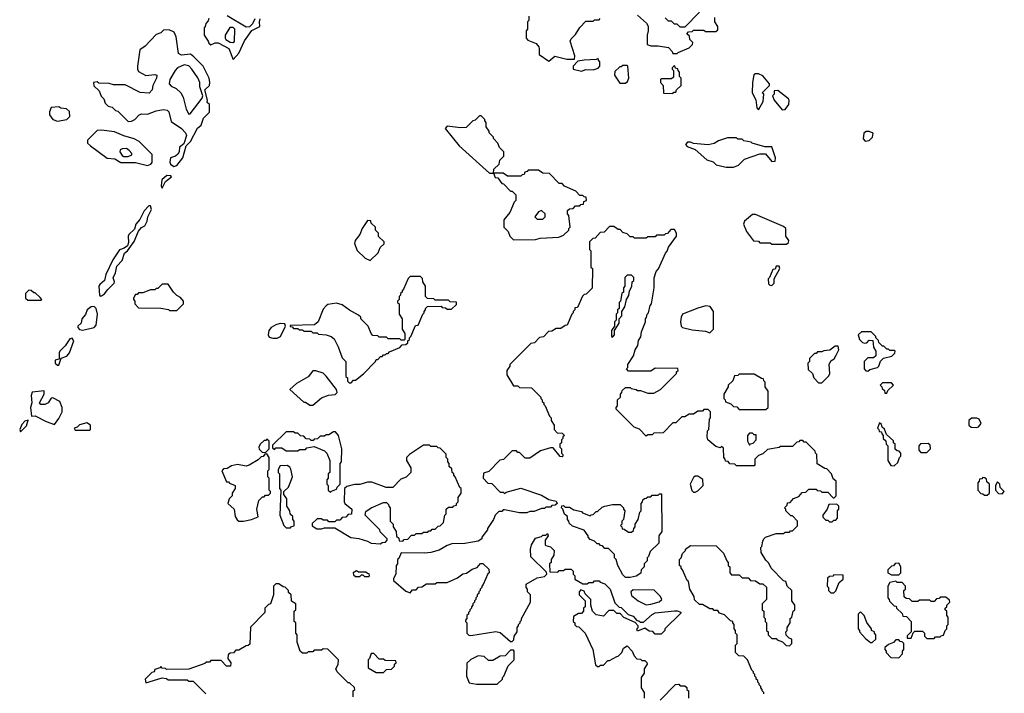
# Model space of a CAD drawing. Extents: x 2769579 to 2883812, y 684207 to 828660.
# Tile 416 of 505: x 2867630 to 2874300, y 788599 to 793160. Entities that reach past the tile are written whole.
import ezdxf

# ---------------------------------------------------------------- set-up
doc = ezdxf.new("R2010")
doc.units = 0

msp = doc.modelspace()

# ---------------------------------------------------------------- linework, layer by layer
at = {"layer": '0CON02XD'}
for points in [[(2872235, 793210), (2872135, 793110), (2872105, 793110), (2872085, 793130), (2872065, 793130), (2872045, 793150), (2872025, 793150), (2872001.7, 793171.7)], [(2868911.7, 793168.3), (2868907, 793153), (2868890, 793135), (2868887, 793113), (2868880, 793105), (2868880, 793055), (2868907.5, 793015), (2868911.7, 793001.7), (2868925, 792990), (2868955, 793002.5), (2868975, 793003.3), (2869047.5, 792965), (2869075, 792890)], [(2869222, 793165), (2869206.9, 793133.1), (2869187.5, 793112.5), (2869165, 793110), (2869035, 793186.2)], [(2869075, 792890), (2869115, 792932.5), (2869153.9, 793016.1), (2869202.5, 793087.5), (2869257.5, 793115), (2869253.8, 793145), (2869258.8, 793165)], [(2871080, 793185), (2871080, 793155), (2871070, 793145), (2871070, 793095), (2871060, 793085), (2871060, 793035), (2871071.7, 793021.7), (2871129.3, 792999.3), (2871147, 792977), (2871148.3, 792961.7), (2871150, 792925), (2871215, 792880)], [(2871215, 792880), (2871255, 792912.5), (2871337, 792893), (2871388.3, 792891.7), (2871390, 792915), (2871360, 793015), (2871365, 793030), (2871395, 793060), (2871423.6, 793106.4), (2871465, 793150), (2871515, 793150), (2871525, 793160), (2871555, 793160), (2871561.7, 793168.3)], [(2871815, 793190), (2871876.4, 793136.4), (2871887, 793117), (2871887.5, 793085), (2871880, 793055), (2871881.7, 792991.7), (2871905, 792982.5), (2871955, 792982.5), (2872025, 792972.5), (2872050, 792945), (2872055, 792930), (2872085, 792930), (2872091.7, 792938.3), (2872165, 792970), (2872188.3, 792991.7), (2872190, 793005), (2872170, 793025), (2872168.3, 793048.3), (2872150, 793065), (2872161.7, 793078.3), (2872185, 793080), (2872195, 793090), (2872265, 793090), (2872275, 793080), (2872345, 793080), (2872358.3, 793091.7), (2872360, 793115), (2872340, 793145), (2872340, 793175)], [(2868675, 792166.2), (2868695, 792173.8), (2868736.2, 792225), (2868757.5, 792305), (2868786.7, 792335), (2868834.2, 792425.8), (2868858.8, 792445), (2868875.9, 792494.1), (2868915.9, 792534.1), (2868916.7, 792585), (2868900, 792600), (2868902.5, 792615), (2868884.2, 792685), (2868916.1, 792713.9), (2868917.5, 792735), (2868912.5, 792765), (2868872.5, 792845), (2868809.5, 792909.5), (2868786.4, 792926.4), (2868725, 792920), (2868705, 792930), (2868690, 793045), (2868676.7, 793076.7), (2868641.7, 793091.7), (2868605, 793090), (2868585, 793070), (2868555, 793060), (2868479.3, 792980.7), (2868443.3, 792955), (2868427.5, 792845), (2868427.5, 792825), (2868435, 792810), (2868485, 792782.5), (2868545, 792790), (2868560, 792785), (2868557.5, 792765), (2868532.5, 792715), (2868527.5, 792685), (2868507, 792663), (2868445, 792667.5), (2868345, 792720), (2868265, 792720), (2868235, 792727.5), (2868165, 792730), (2868155, 792740), (2868130, 792735), (2868131.7, 792711.7), (2868168.3, 792678.3), (2868181.7, 792641.7), (2868200, 792625), (2868210, 792595), (2868230, 792575), (2868257, 792567), (2868280, 792545), (2868295, 792540), (2868365, 792470), (2868387, 792473), (2868410, 792485), (2868440, 792515), (2868458.3, 792521.7), (2868495, 792520), (2868555, 792542.5), (2868605, 792552.5), (2868628.3, 792548.3), (2868640, 792535), (2868655, 792470), (2868725, 792422.5), (2868753.6, 792393.6), (2868760, 792375), (2868741.2, 792318.8), (2868712.3, 792297.7), (2868710, 792265), (2868700.6, 792249.4), (2868685, 792236), (2868652.5, 792225), (2868646.2, 792195), (2868652.1, 792182.1), (2868675, 792166.2)], [(2869073.6, 793006.4), (2869085, 793013.3), (2869087.5, 793095), (2869075, 793106.7), (2869053, 793107), (2869022.5, 793055), (2869022.5, 793035), (2869027.5, 793025), (2869055, 793008.8), (2869073.6, 793006.4)], [(2871435, 792812.5), (2871465, 792822.5), (2871515, 792820), (2871548.3, 792831.7), (2871560, 792845), (2871560, 792875), (2871550, 792885), (2871548.3, 792898.3), (2871535, 792890), (2871455, 792886.7), (2871411.7, 792878.3), (2871380, 792845), (2871380, 792825), (2871435, 792812.5)], [(2868775, 792520), (2868785, 792522.5), (2868865, 792628.8), (2868870, 792645), (2868850, 792705), (2868850, 792735), (2868836.1, 792766.1), (2868796.1, 792826.1), (2868775, 792847.5), (2868745, 792853.3), (2868700, 792835), (2868683.6, 792816.4), (2868647.5, 792755), (2868642.5, 792725), (2868655, 792710), (2868690, 792695), (2868722.5, 792665), (2868736.4, 792636.4), (2868757.5, 792555), (2868775, 792520)], [(2871735, 792730), (2871748.3, 792741.7), (2871757.5, 792765), (2871750, 792845), (2871745, 792850), (2871715, 792850), (2871705, 792840), (2871695, 792840), (2871661.7, 792808.3), (2871660, 792785), (2871695, 792730), (2871735, 792730)], [(2872055, 792660), (2872061.7, 792668.3), (2872075, 792670), (2872080, 792685), (2872110, 792715), (2872110, 792765), (2872100, 792775), (2872100, 792805), (2872090, 792815), (2872088.3, 792828.3), (2872071.7, 792831.7), (2872065, 792850), (2872050, 792835), (2872050, 792825), (2872060, 792815), (2872058.3, 792771.7), (2872045, 792760), (2871975, 792760), (2871970, 792755), (2871970, 792735), (2871990, 792715), (2871991.7, 792661.7), (2872055, 792660)], [(2872635, 792550), (2872667.5, 792605), (2872670, 792655), (2872660, 792665), (2872710, 792715), (2872710, 792725), (2872665, 792780), (2872635, 792792.5), (2872615, 792792.5), (2872603.8, 792786.2), (2872593.3, 792735), (2872592.5, 792665), (2872617, 792617), (2872623, 792563), (2872635, 792550)], [(2872795, 792550), (2872815, 792552.5), (2872840, 792585), (2872842.5, 792615), (2872837.5, 792625), (2872765, 792680), (2872741.7, 792678.3), (2872740, 792655), (2872730, 792645), (2872740, 792615), (2872795, 792550)], [(2867885, 792472.5), (2867950, 792485), (2867970, 792505), (2867968.3, 792538.3), (2867947, 792557), (2867908.3, 792561.7), (2867895, 792570), (2867843.6, 792566.4), (2867832.5, 792535), (2867832.5, 792515), (2867853.6, 792483.6), (2867885, 792472.5)], [(2870975, 791670), (2871125, 791672.5), (2871155, 791680), (2871281.7, 791688.3), (2871315, 791700), (2871350, 791735), (2871350, 791745), (2871360, 791755), (2871350, 791835), (2871340, 791845), (2871341.7, 791868.3), (2871355, 791880), (2871378.3, 791881.7), (2871395, 791900), (2871425, 791900), (2871431.7, 791908.3), (2871448.3, 791911.7), (2871451.7, 791928.3), (2871470, 791935), (2871468.3, 791958.3), (2871455, 791960), (2871445, 791970), (2871425, 791970), (2871398.3, 791998.3), (2871321.7, 792031.7), (2871305, 792050), (2871285, 792050), (2871218.3, 792118.3), (2871175, 792120), (2871145, 792140), (2871075, 792140), (2871068.3, 792131.7), (2871051.7, 792128.3), (2871048.3, 792111.7), (2871035, 792110), (2871025, 792100), (2870935, 792100), (2870905, 792120), (2870840, 792120), (2870841.7, 792148.3), (2870878.3, 792181.7), (2870881.7, 792208.3), (2870910, 792235), (2870910, 792265), (2870880, 792295), (2870870, 792325), (2870840, 792355), (2870840, 792365), (2870810, 792395), (2870810, 792405), (2870790, 792435), (2870790, 792465), (2870780, 792475), (2870780, 792485), (2870755, 792510), (2870745, 792510), (2870715, 792480), (2870700, 792475), (2870655, 792430), (2870615, 792427.5), (2870525, 792440), (2870513, 792423), (2870607, 792307), (2870811.7, 792121.7), (2870840, 792120), (2870851.7, 792091.7), (2870868.3, 792088.3), (2870895, 792050), (2870908.3, 792048.3), (2870955, 792000), (2870965, 792000), (2870990, 791975), (2870990, 791935), (2870980, 791925), (2870950, 791855), (2870910, 791805), (2870910, 791755), (2870940, 791725), (2870950, 791695), (2870975, 791670)], [(2868495, 792172.5), (2868518.3, 792181.7), (2868527, 792193), (2868527, 792247), (2868440, 792335), (2868405, 792352.5), (2868335, 792372.5), (2868271.7, 792401.7), (2868185, 792412.5), (2868155, 792410), (2868090, 792345), (2868090, 792325), (2868110, 792305), (2868223, 792223), (2868275, 792217.5), (2868315, 792193.8), (2868415, 792192.5), (2868495, 792172.5)], [(2873358.3, 792338.3), (2873385, 792342.5), (2873407.5, 792365), (2873411.7, 792391.7), (2873385, 792402.5), (2873365, 792402.5), (2873348.3, 792391.7), (2873343, 792353), (2873358.3, 792338.3)], [(2872465, 792162.5), (2872500, 792175), (2872540, 792215), (2872645, 792252.5), (2872681.7, 792251.7), (2872725, 792200), (2872748.3, 792201.7), (2872750, 792225), (2872725, 792300), (2872678.3, 792298.3), (2872593, 792323), (2872585, 792330), (2872535, 792340), (2872525, 792350), (2872495, 792350), (2872485, 792360), (2872425, 792360), (2872365, 792340), (2872335, 792322.5), (2872295, 792313.3), (2872195, 792322.5), (2872175, 792330), (2872155, 792330), (2872140, 792315), (2872151.7, 792301.7), (2872205, 792280), (2872285, 792210), (2872327, 792197), (2872348.3, 792178.3), (2872415, 792162.5), (2872465, 792162.5)], [(2868365, 792234), (2868390, 792245), (2868390, 792255), (2868372.5, 792275), (2868353, 792287), (2868323.6, 792286.4), (2868310.7, 792279.3), (2868307.5, 792265), (2868325, 792240), (2868335, 792234), (2868365, 792234)], [(2868595, 792020), (2868617.5, 792065), (2868657.5, 792095), (2868653, 792103), (2868627.5, 792105), (2868593.9, 792076.1), (2868587.5, 792035), (2868595, 792020)], [(2868175, 791287.5), (2868185, 791290), (2868205, 791303.3), (2868226.1, 791333.9), (2868270, 791375), (2868272.5, 791385), (2868263, 791413), (2868279.2, 791445), (2868288.8, 791491.2), (2868325, 791530), (2868340.6, 791579.4), (2868360, 791595), (2868405, 791657.5), (2868435, 791727.5), (2868455, 791752.5), (2868477.5, 791765), (2868492.5, 791795), (2868497.5, 791825), (2868522.5, 791875), (2868515, 791900), (2868505, 791900), (2868473.3, 791865), (2868443.6, 791806.4), (2868416.7, 791775), (2868407.3, 791742.7), (2868368.8, 791705), (2868364, 791695), (2868368, 791652), (2868361.2, 791628.8), (2868338, 791612), (2868305, 791602.5), (2868260, 791535), (2868213.8, 791435), (2868203.8, 791395), (2868172.3, 791367.7), (2868166.2, 791355), (2868170, 791295), (2868175, 791287.5)], [(2871175, 791810), (2871190, 791825), (2871190, 791845), (2871165, 791867.5), (2871145, 791860), (2871120, 791825), (2871135, 791810), (2871175, 791810)], [(2870005, 791530), (2870058.3, 791581.7), (2870071.7, 791618.3), (2870098.3, 791641.7), (2870100, 791655), (2870061.7, 791691.7), (2870060, 791715), (2870040, 791735), (2870040, 791755), (2870011.7, 791781.7), (2870008.3, 791798.3), (2869985, 791800), (2869950, 791745), (2869933.3, 791705), (2869902.5, 791665), (2869897.5, 791645), (2869917, 791597), (2869970, 791545), (2870005, 791530)], [(2872825, 791640), (2872838.3, 791651.7), (2872840, 791665), (2872820, 791695), (2872820, 791745), (2872805, 791760), (2872615, 791840), (2872595, 791840), (2872540, 791795), (2872532.5, 791775), (2872552.5, 791725), (2872601.7, 791661.7), (2872635, 791660), (2872645, 791650), (2872715, 791650), (2872725, 791640), (2872825, 791640)], [(2872670, 788595), (2872670, 788605), (2872660, 788615), (2872660, 788625), (2872650, 788635), (2872650, 788645), (2872640, 788655), (2872640, 788665), (2872630, 788675), (2872630, 788685), (2872620, 788695), (2872620, 788705), (2872610, 788715), (2872610, 788725), (2872600, 788735), (2872600, 788745), (2872590, 788755), (2872560, 788825), (2872535, 788850), (2872501.7, 788851.7), (2872480, 788875), (2872480, 788925), (2872490, 788935), (2872490, 788995), (2872480, 789005), (2872480, 789025), (2872470, 789035), (2872470, 789065), (2872460, 789075), (2872460, 789085), (2872445, 789090), (2872405, 789130), (2872371.7, 789141.7), (2872358.3, 789158.3), (2872335, 789160), (2872325, 789170), (2872305, 789170), (2872255, 789200), (2872235, 789200), (2872201.7, 789231.7), (2872200, 789255), (2872170, 789305), (2872160, 789355), (2872151.7, 789361.7), (2872120, 789435), (2872110, 789445), (2872110, 789455), (2872100, 789465), (2872100, 789505), (2872110, 789515), (2872120, 789545), (2872140, 789565), (2872140, 789575), (2872175, 789600), (2872348.3, 789598.3), (2872398.3, 789548.3), (2872420, 789495), (2872430, 789485), (2872430, 789465), (2872440, 789455), (2872440, 789415), (2872451.7, 789401.7), (2872505, 789400), (2872525, 789380), (2872565, 789380), (2872581.7, 789361.7), (2872615, 789360), (2872645, 789340), (2872665, 789340), (2872688.3, 789318.3), (2872690, 789235), (2872660, 789205), (2872660, 789165), (2872670, 789155), (2872670, 789115), (2872680, 789105), (2872680, 789085), (2872690, 789075), (2872690, 789025), (2872700, 789015), (2872700, 788995), (2872725, 788970), (2872755, 788970), (2872761.7, 788961.7), (2872798.3, 788948.3), (2872821.7, 788921.7), (2872845, 788920), (2872860, 788935), (2872860, 788965), (2872841.7, 788971.7), (2872821.7, 788991.7), (2872820, 789015), (2872830, 789025), (2872830, 789045), (2872850, 789075), (2872850, 789105), (2872860, 789115), (2872870, 789155), (2872880, 789165), (2872880, 789195), (2872860, 789225), (2872860, 789295), (2872830, 789325), (2872820, 789355), (2872805, 789360), (2872720, 789445), (2872705, 789480), (2872685, 789500), (2872653, 789553), (2872650, 789585), (2872657, 789593), (2872665, 789630), (2872670, 789645), (2872683, 789657), (2872755, 789680), (2872805, 789680), (2872815, 789690), (2872845, 789690), (2872851.7, 789698.3), (2872865, 789700), (2872898.3, 789731.7), (2872900, 789765), (2872865, 789800), (2872855, 789800), (2872820, 789835), (2872820, 789845), (2872810, 789855), (2872828.3, 789871.7), (2872831.7, 789888.3), (2872848.3, 789891.7), (2872871.7, 789918.3), (2872908.3, 789931.7), (2872931.7, 789958.3), (2872955, 789960), (2872975, 789980), (2873025, 789980), (2873031.7, 789971.7), (2873055, 789970), (2873065, 789960), (2873105, 789960), (2873141.7, 789921.7), (2873148.3, 789921.7), (2873160, 789935), (2873160, 790035), (2873141.7, 790051.7), (2873130, 790085), (2873098.3, 790118.3), (2873085, 790120), (2873031.7, 790151.7), (2873030, 790215), (2873020, 790225), (2873018.3, 790238.3), (2872958.3, 790298.3), (2872945, 790300), (2872935, 790310), (2872915, 790310), (2872908.3, 790301.7), (2872895, 790300), (2872865, 790270), (2872785, 790270), (2872775, 790262.5), (2872695, 790250), (2872665, 790220), (2872635, 790210), (2872610, 790185), (2872610, 790145), (2872605, 790140), (2872485, 790140), (2872475, 790150), (2872441.7, 790151.7), (2872428.3, 790168.3), (2872411.7, 790171.7), (2872410, 790185), (2872400, 790195), (2872398.3, 790258.3), (2872385, 790270), (2872375, 790260), (2872345, 790270), (2872292.5, 790315), (2872287.5, 790335), (2872290, 790375), (2872297.5, 790385), (2872302.5, 790455), (2872310, 790465), (2872310, 790505), (2872295, 790520), (2872265, 790520), (2872255, 790510), (2872225, 790510), (2872195, 790490), (2872165, 790490), (2872135, 790470), (2872115, 790470), (2872075, 790430), (2872055, 790430), (2871988.3, 790361.7), (2871925, 790360), (2871915, 790350), (2871885, 790350), (2871875, 790340), (2871828.3, 790388.3), (2871791.7, 790401.7), (2871671.7, 790521.7), (2871670, 790535), (2871680, 790545), (2871680, 790585), (2871700, 790605), (2871700, 790625), (2871710, 790635), (2871711.7, 790648.3), (2871735, 790670), (2871765, 790670), (2871773, 790663), (2871807, 790657), (2871815, 790650), (2871835, 790650), (2871885, 790630), (2871925, 790630), (2871970, 790655), (2872080, 790765), (2872080, 790775), (2872090, 790785), (2872088.3, 790798.3), (2871935, 790800), (2871905, 790780), (2871755, 790780), (2871740, 790795), (2871750, 790805), (2871750, 790825), (2871787, 790883), (2871800, 790925), (2871817, 790953), (2871823, 790987), (2871837, 791013), (2871843, 791047), (2871870, 791115), (2871870, 791135), (2871877, 791143), (2871880, 791165), (2871890, 791175), (2871900, 791225), (2871910, 791235), (2871927.5, 791345), (2871928.3, 791411.7), (2871942.5, 791455), (2871956.7, 791473.3), (2872005, 791580), (2872017, 791593), (2872025, 791620), (2872080, 791695), (2872080, 791715), (2872065, 791740), (2872041.7, 791738.3), (2872018.3, 791711.7), (2872005, 791710), (2871995, 791700), (2871945, 791700), (2871935, 791690), (2871885, 791690), (2871875, 791680), (2871795, 791680), (2871785, 791690), (2871765, 791690), (2871745, 791710), (2871715, 791720), (2871698.3, 791738.3), (2871685, 791740), (2871655, 791760), (2871625, 791760), (2871588.3, 791721.7), (2871561.7, 791718.3), (2871528.3, 791681.7), (2871511.7, 791678.3), (2871490, 791655), (2871490, 791605), (2871500, 791595), (2871500, 791485), (2871510, 791475), (2871508.3, 791341.7), (2871468.3, 791301.7), (2871455, 791300), (2871441.7, 791288.3), (2871408.3, 791211.7), (2871391.7, 791208.3), (2871390, 791195), (2871380, 791185), (2871380, 791175), (2871370, 791165), (2871338.3, 791091.7), (2871325, 791090), (2871295, 791070), (2871265, 791070), (2871235, 791050), (2871211.7, 791048.3), (2871178.3, 791011.7), (2871151.7, 791008.3), (2871118.3, 790971.7), (2871091.7, 790968.3), (2871065, 790940)], [(2872725, 791360), (2872740, 791375), (2872740, 791405), (2872780, 791475), (2872775, 791490), (2872755, 791490), (2872748.3, 791471.7), (2872731.7, 791468.3), (2872710, 791415), (2872700, 791405), (2872701.7, 791371.7), (2872711.7, 791361.7), (2872725, 791360)], [(2869875, 790700), (2869891.7, 790718.3), (2869905, 790720), (2869958.3, 790761.7), (2870040, 790845), (2870045, 790860), (2870055, 790860), (2870075, 790880), (2870085, 790880), (2870095, 790890), (2870105, 790890), (2870115, 790900), (2870125, 790900), (2870135, 790910), (2870205, 790940), (2870221.7, 790958.3), (2870245, 790960), (2870258.3, 790971.7), (2870260, 790985), (2870270, 790995), (2870270, 791005), (2870280, 791015), (2870311.7, 791088.3), (2870328.3, 791091.7), (2870360, 791165), (2870370, 791175), (2870370, 791185), (2870380, 791195), (2870380, 791205), (2870391.7, 791218.3), (2870485, 791220), (2870491.7, 791211.7), (2870515, 791210), (2870525, 791200), (2870555, 791200), (2870588.3, 791231.7), (2870588.3, 791248.3), (2870545, 791250), (2870535, 791260), (2870445, 791260), (2870435, 791270), (2870391.7, 791271.7), (2870380, 791285), (2870380, 791355), (2870360, 791385), (2870358.3, 791408.3), (2870345, 791420), (2870275, 791420), (2870261.7, 791408.3), (2870230, 791335), (2870220, 791325), (2870220, 791315), (2870210, 791305), (2870210, 791295), (2870200, 791285), (2870200, 791265), (2870190, 791255), (2870190, 791245), (2870200, 791235), (2870200, 791165), (2870220, 791135), (2870220, 791065), (2870240, 791035), (2870240, 790995), (2870235, 790990), (2870215, 790990), (2870205, 791000), (2870125, 791000), (2870115, 791010), (2870065, 791010), (2870055, 791020), (2870021.7, 791021.7), (2870010, 791035), (2869990, 791085), (2869940, 791135), (2869940, 791145), (2869925, 791160), (2869865, 791192.5), (2869815, 791230), (2869775, 791240), (2869718.3, 791231.7), (2869707, 791223), (2869685, 791200), (2869652.5, 791115), (2869627, 791093), (2869461.7, 791088.3), (2869461.7, 791081.7), (2869475, 791080), (2869485, 791070), (2869515, 791070), (2869525, 791060), (2869545, 791060), (2869555, 791050), (2869605, 791050), (2869615, 791040), (2869645, 791040), (2869655, 791030), (2869707, 791027), (2869740, 791015), (2869759.3, 790999.3), (2869787.5, 790945), (2869815, 790870), (2869840, 790845), (2869840, 790745), (2869850, 790735), (2869851.7, 790711.7), (2869861.7, 790701.7), (2869875, 790700)], [(2871645, 791010), (2871660, 791025), (2871660, 791055), (2871690, 791105), (2871690, 791135), (2871710, 791155), (2871710, 791185), (2871730, 791215), (2871740, 791265), (2871757, 791293), (2871760, 791325), (2871777, 791353), (2871780, 791385), (2871790, 791395), (2871790, 791415), (2871775, 791430), (2871745, 791430), (2871730, 791415), (2871730, 791355), (2871720, 791345), (2871720, 791315), (2871710, 791305), (2871700, 791255), (2871690, 791245), (2871690, 791205), (2871680, 791195), (2871680, 791175), (2871670, 791165), (2871670, 791125), (2871660, 791115), (2871660, 791085), (2871640, 791055), (2871640, 791015), (2871645, 791010)], [(2868695, 791190), (2868740, 791235), (2868740, 791255), (2868719.3, 791279.3), (2868695, 791292.5), (2868672.5, 791315), (2868635, 791370), (2868595, 791370), (2868565, 791340), (2868555, 791340), (2868545, 791330), (2868515, 791330), (2868465, 791310), (2868435, 791310), (2868425, 791300), (2868415, 791300), (2868400, 791275), (2868400, 791265), (2868410, 791255), (2868410, 791235), (2868435, 791210), (2868585, 791207.5), (2868637, 791197), (2868645, 791190), (2868695, 791190)], [(2867775, 791260), (2867780, 791265), (2867768.3, 791278.3), (2867735, 791310), (2867725, 791310), (2867707, 791327), (2867691.7, 791328.3), (2867670, 791305), (2867670, 791275), (2867685, 791260), (2867775, 791260)], [(2868055, 791056.7), (2868075, 791063.3), (2868133.9, 791076.1), (2868147.7, 791092.3), (2868156.2, 791165), (2868148, 791205), (2868135, 791218.8), (2868115, 791215.8), (2868086.2, 791195), (2868076.4, 791163.6), (2868051.2, 791135), (2868045.6, 791104.4), (2868023.3, 791085), (2868023.8, 791075), (2868035, 791061.2), (2868055, 791056.7)], [(2872305, 791040), (2872330, 791065), (2872330, 791185), (2872308.3, 791218.3), (2872278.3, 791221.7), (2872225, 791207.5), (2872120, 791165), (2872110, 791145), (2872107.5, 791115), (2872110, 791085), (2872120, 791075), (2872185, 791060), (2872275, 791050), (2872305, 791040)], [(2869375, 791003.3), (2869397.5, 791015), (2869430, 791085), (2869425, 791100), (2869395, 791102.5), (2869365, 791093.3), (2869332.5, 791075), (2869317.5, 791055), (2869312.5, 791025), (2869320.7, 791010.7), (2869345, 791003.3), (2869375, 791003.3)], [(2867895, 790820), (2867911.7, 790868.3), (2867948.3, 790881.7), (2867967.5, 790905), (2867996.2, 790985), (2867985, 791002.5), (2867970, 791000), (2867938.3, 790951.7), (2867902.5, 790915), (2867897.5, 790905), (2867898.3, 790861.7), (2867870, 790855), (2867870, 790835), (2867885, 790820), (2867895, 790820)], [(2873375, 790780), (2873388.3, 790791.7), (2873440, 790805), (2873450, 790815), (2873461.7, 790848.3), (2873481.7, 790868.3), (2873538.3, 790881.7), (2873558.3, 790901.7), (2873560, 790915), (2873555, 790920), (2873525, 790920), (2873515, 790930), (2873505, 790930), (2873485, 790950), (2873475, 790950), (2873450, 790975), (2873447, 790987), (2873430, 791005), (2873430, 791015), (2873397, 791047), (2873332.5, 791047.5), (2873310, 791025), (2873320, 790995), (2873340, 790975), (2873355, 790970), (2873368.3, 790971.7), (2873385, 790990), (2873408.3, 790988.3), (2873413, 790943), (2873430, 790915), (2873430, 790885), (2873415, 790870), (2873375, 790870), (2873350, 790845), (2873350, 790795), (2873361.7, 790781.7), (2873375, 790780)], [(2871065, 790940), (2870950, 790825), (2870950, 790815), (2870930, 790785), (2870930, 790755), (2870975, 790680), (2871005, 790680), (2871015, 790670), (2871097, 790667), (2871160, 790605), (2871160, 790595), (2871170, 790585), (2871170, 790575), (2871180, 790565), (2871180, 790555), (2871190, 790545), (2871220, 790475), (2871230, 790465), (2871230, 790445), (2871250, 790415), (2871250, 790385), (2871271.7, 790361.7), (2871305, 790360), (2871320, 790345), (2871310, 790335), (2871310, 790325), (2871300, 790315), (2871300, 790295), (2871290, 790285), (2871290, 790265), (2871300, 790255), (2871300, 790225), (2871310, 790215), (2871310, 790205), (2871305, 790200), (2871291.7, 790201.7), (2871245, 790260), (2871225, 790260), (2871158.3, 790241.7), (2871085, 790190), (2871055, 790190), (2871015, 790230), (2871005, 790230), (2870995, 790240), (2870965, 790240), (2870908.3, 790181.7), (2870881.7, 790178.3), (2870808.3, 790101.7), (2870771.7, 790088.3), (2870770, 790055), (2870801.7, 790021.7), (2870828.3, 790018.3), (2870885, 789960), (2870905, 789960), (2870915, 789952.5), (2870925, 789960), (2871025, 789987.5), (2871165, 789940), (2871215, 789910), (2871265, 789900), (2871270, 789885), (2871258.3, 789871.7), (2871235, 789870), (2871225, 789860), (2871195, 789860), (2871185, 789850), (2871165, 789850), (2871115, 789830), (2871085, 789830), (2871065, 789820), (2871015, 789820), (2870915, 789840), (2870905, 789840), (2870895, 789830), (2870875, 789830), (2870850, 789805), (2870840, 789775), (2870800, 789715), (2870800, 789705), (2870760, 789655), (2870760, 789645), (2870735, 789630), (2870697, 789623), (2870645, 789612.5), (2870558.3, 789611.7), (2870525, 789600), (2870471.7, 789568.3), (2870415, 789552.5), (2870375, 789547.5), (2870215, 789550), (2870198.3, 789511.7), (2870190, 789505), (2870190, 789475), (2870180, 789465), (2870177.5, 789405), (2870163, 789377), (2870163, 789363), (2870245, 789290), (2870275, 789280), (2870291.7, 789298.3), (2870315, 789300), (2870331.7, 789318.3), (2870355, 789320), (2870385, 789340), (2870445, 789340), (2870455, 789350), (2870525, 789350), (2870595, 789380), (2870633, 789407), (2870657, 789413), (2870695, 789440), (2870728.3, 789451.7), (2870751.7, 789478.3), (2870768.3, 789478.3), (2870808.3, 789438.3), (2870810, 789415), (2870801.7, 789408.3), (2870770, 789335), (2870760, 789325), (2870760, 789315), (2870750, 789305), (2870750, 789295), (2870740, 789285), (2870740, 789275), (2870730, 789265), (2870730, 789255), (2870720, 789245), (2870720, 789235), (2870710, 789225), (2870710, 789215), (2870700, 789205), (2870700, 789195), (2870690, 789185), (2870690, 789175), (2870680, 789165), (2870680, 789155), (2870670, 789145), (2870670, 789135), (2870660, 789125), (2870660, 789105), (2870650, 789095), (2870650, 789085), (2870660, 789075), (2870660, 789005), (2870671.7, 788991.7), (2870685, 788990), (2870855, 789017.5), (2870885, 789010), (2870955, 788950), (2870965, 788950), (2870978.3, 788961.7), (2870980, 788985), (2871000, 789015), (2871000, 789045), (2871010, 789055), (2871010, 789065), (2871020, 789075), (2871020, 789085), (2871030, 789095), (2871030, 789105), (2871090, 789215), (2871090, 789265), (2871070, 789285), (2871070, 789305), (2871060, 789315), (2871061.7, 789338.3), (2871135, 789380), (2871185, 789390), (2871200, 789405), (2871198.3, 789418.3), (2871091.7, 789521.7), (2871090, 789575), (2871097.5, 789605), (2871125, 789650), (2871165, 789660), (2871175, 789670), (2871195, 789670), (2871205, 789680), (2871210, 789665), (2871190, 789635), (2871190, 789605), (2871195, 789600), (2871225, 789590), (2871250, 789565), (2871247.5, 789535), (2871230, 789505), (2871230, 789485), (2871220, 789475), (2871221.7, 789421.7), (2871275, 789420), (2871285, 789430), (2871315, 789430), (2871325, 789440), (2871365, 789440), (2871380, 789425), (2871380, 789405), (2871390, 789395), (2871391.7, 789371.7), (2871445, 789340), (2871475, 789340), (2871485, 789350), (2871515, 789350), (2871525, 789360), (2871555, 789360), (2871561.7, 789351.7), (2871595, 789340), (2871630, 789305), (2871661.7, 789211.7), (2871691.7, 789181.7), (2871705, 789180), (2871751.7, 789131.7), (2871785, 789120), (2871811.7, 789091.7), (2871825, 789090), (2871835, 789080), (2871855, 789080), (2871915, 789132.5), (2871935, 789142.5), (2872065, 789157.5), (2872085, 789157.5), (2872108.3, 789148.3), (2872108.3, 789141.7), (2872000, 789035), (2872000, 789025), (2871975, 789000), (2871935, 789000), (2871918.3, 789018.3), (2871895, 789020), (2871865, 789040), (2871815, 789020), (2871810, 789035), (2871820, 789045), (2871820, 789055), (2871798.3, 789078.3), (2871721.7, 789111.7), (2871698.3, 789138.3), (2871675, 789140), (2871655, 789160), (2871621.7, 789158.3), (2871585, 789120), (2871535, 789130), (2871510, 789155), (2871500, 789195), (2871500, 789235), (2871461.7, 789271.7), (2871455, 789290), (2871431.7, 789298.3), (2871420, 789285), (2871420, 789265), (2871460, 789225), (2871460, 789185), (2871450, 789175), (2871450, 789155), (2871435, 789140), (2871415, 789140), (2871381.7, 789118.3), (2871380, 789085), (2871390, 789075), (2871391.7, 789061.7), (2871401.7, 789051.7), (2871418.3, 789048.3), (2871460, 789005), (2871512.5, 788895), (2871531.7, 788791.7), (2871545, 788780), (2871555, 788780), (2871565, 788790), (2871585, 788790), (2871615, 788820), (2871625, 788820), (2871675, 788847.5), (2871685, 788850), (2871710, 788875), (2871720, 788905), (2871745, 788920), (2871780, 788885), (2871791.7, 788851.7), (2871811.7, 788831.7), (2871835, 788830), (2871845, 788820), (2871865, 788820), (2871878.3, 788808.3), (2871880, 788795), (2871860, 788765), (2871860, 788735), (2871840, 788705), (2871840, 788635), (2871860, 788605), (2871860, 788565)], [(2873065, 790700), (2873111.7, 790748.3), (2873117.5, 790765), (2873112.5, 790825), (2873125, 790850), (2873146.4, 790863.6), (2873161.7, 790888.3), (2873180, 790925), (2873175, 790950), (2873155, 790950), (2873117, 790923), (2873078.3, 790918.3), (2873065, 790910), (2873035, 790910), (2873025, 790900), (2873015, 790900), (2872980, 790865), (2872980, 790845), (2872970, 790835), (2872971.7, 790791.7), (2873000, 790765), (2873010, 790735), (2873041.7, 790701.7), (2873065, 790700)], [(2869615, 790550), (2869675, 790600), (2869723, 790617), (2869767, 790623), (2869780, 790635), (2869777, 790657), (2869706.4, 790746.4), (2869685, 790767.5), (2869635, 790782.5), (2869615, 790782.5), (2869585, 790742.5), (2869505, 790697.5), (2869460, 790655), (2869555, 790570), (2869565, 790570), (2869595, 790550), (2869615, 790550)], [(2872685, 790520), (2872700, 790535), (2872700, 790645), (2872680, 790675), (2872680, 790705), (2872670, 790715), (2872668.3, 790728.3), (2872655, 790730), (2872605, 790760), (2872505, 790760), (2872495, 790750), (2872471.7, 790748.3), (2872460, 790715), (2872430, 790685), (2872430, 790675), (2872400, 790625), (2872400, 790595), (2872410, 790585), (2872411.7, 790571.7), (2872448.3, 790558.3), (2872465, 790540), (2872488.3, 790538.3), (2872505, 790520), (2872685, 790520)], [(2873505, 790630), (2873511.7, 790648.3), (2873550, 790685), (2873535, 790700), (2873475, 790700), (2873460, 790685), (2873470, 790675), (2873471.7, 790661.7), (2873488.3, 790648.3), (2873491.7, 790631.7), (2873505, 790630)], [(2867865, 790420), (2867895, 790460), (2867917.5, 790505), (2867916.7, 790535), (2867902.5, 790575), (2867855, 790600), (2867843.6, 790596.4), (2867823.6, 790566.4), (2867800, 790555), (2867773.8, 790553.8), (2867763.3, 790565), (2867796.7, 790625), (2867796.7, 790646.7), (2867715, 790637.5), (2867707.5, 790615), (2867711.2, 790565), (2867704, 790535), (2867710, 790475), (2867735, 790477.5), (2867808.3, 790438.3), (2867865, 790420)], [(2874115, 790397.5), (2874125, 790402.5), (2874142.5, 790425), (2874130, 790455), (2874115, 790462.5), (2874078.3, 790461.7), (2874060, 790445), (2874060, 790415), (2874075, 790400), (2874115, 790397.5)], [(2867635, 790370), (2867675, 790410), (2867688.3, 790448.3), (2867665, 790442.5), (2867645, 790420), (2867630, 790385), (2867635, 790370)], [(2868105, 790380), (2868110, 790385), (2868110, 790415), (2868085, 790430), (2868035, 790417.5), (2868018.3, 790401.7), (2868000, 790395), (2868005, 790380), (2868105, 790380)], [(2873555, 790140), (2873578.3, 790161.7), (2873590, 790195), (2873600, 790205), (2873600, 790225), (2873588.3, 790238.3), (2873575, 790240), (2873561.7, 790251.7), (2873560, 790285), (2873550, 790295), (2873548.3, 790308.3), (2873501.7, 790351.7), (2873488.3, 790388.3), (2873471.7, 790401.7), (2873468.3, 790418.3), (2873455, 790430), (2873440, 790395), (2873450, 790385), (2873451.7, 790371.7), (2873468.3, 790368.3), (2873470, 790355), (2873480, 790345), (2873480, 790325), (2873498.3, 790308.3), (2873500, 790285), (2873510, 790275), (2873510, 790175), (2873531.7, 790141.7), (2873555, 790140)], [(2869735, 789960), (2869741.7, 789968.3), (2869775, 789980), (2869780, 789995), (2869800, 790015), (2869800, 790155), (2869810, 790165), (2869812.5, 790255), (2869790, 790345), (2869768.3, 790368.3), (2869755, 790370), (2869725, 790350), (2869705, 790350), (2869695, 790340), (2869665, 790340), (2869648.3, 790321.7), (2869625, 790320), (2869618.3, 790311.7), (2869605, 790310), (2869595, 790320), (2869571.7, 790321.7), (2869555, 790340), (2869531.7, 790341.7), (2869515, 790360), (2869495, 790360), (2869485, 790370), (2869435, 790370), (2869341.7, 790278.3), (2869341.7, 790261.7), (2869355, 790250), (2869365, 790260), (2869405, 790260), (2869435, 790240), (2869515, 790240), (2869525, 790250), (2869565, 790250), (2869575, 790260), (2869625, 790270), (2869695, 790240), (2869710, 790225), (2869730, 790175), (2869730, 790095), (2869720, 790085), (2869720, 790055), (2869710, 790045), (2869710, 790015), (2869720, 790005), (2869720, 789975), (2869735, 789960)], [(2872575, 790280), (2872581.7, 790288.3), (2872598.3, 790291.7), (2872620, 790315), (2872618.3, 790348.3), (2872605, 790350), (2872595, 790360), (2872575, 790360), (2872560, 790345), (2872560, 790305), (2872575, 790280)], [(2869295, 790230), (2869320, 790255), (2869320, 790305), (2869305, 790320), (2869298.3, 790311.7), (2869285, 790310), (2869260, 790285), (2869250, 790265), (2869251.7, 790251.7), (2869271.7, 790231.7), (2869295, 790230)], [(2870075, 789610), (2870085, 789620), (2870108.3, 789621.7), (2870120, 789635), (2870120, 789645), (2870071.7, 789691.7), (2870070, 789705), (2869970, 789805), (2869975, 789830), (2870010, 789855), (2870095, 789890), (2870115, 789890), (2870128.3, 789878.3), (2870130, 789865), (2870140, 789855), (2870140, 789765), (2870160, 789745), (2870160, 789725), (2870180, 789695), (2870181.7, 789661.7), (2870198.3, 789648.3), (2870201.7, 789631.7), (2870225, 789630), (2870235, 789640), (2870258.3, 789641.7), (2870285, 789670), (2870305, 789670), (2870315, 789680), (2870355, 789680), (2870365, 789690), (2870395, 789690), (2870401.7, 789698.3), (2870415, 789700), (2870425, 789710), (2870445, 789710), (2870465, 789730), (2870478.3, 789731.7), (2870500, 789755), (2870510, 789805), (2870520, 789815), (2870520, 789845), (2870535, 789860), (2870565, 789860), (2870571.7, 789868.3), (2870588.3, 789871.7), (2870590, 789885), (2870600, 789895), (2870600, 789925), (2870620, 789955), (2870620, 789985), (2870611.7, 789991.7), (2870580, 790065), (2870570, 790075), (2870570, 790085), (2870560, 790095), (2870558.3, 790118.3), (2870540, 790135), (2870540, 790155), (2870530, 790165), (2870530, 790185), (2870520, 790195), (2870518.3, 790218.3), (2870478.3, 790258.3), (2870465, 790260), (2870455, 790270), (2870415, 790270), (2870405, 790280), (2870365, 790280), (2870270, 790215), (2870250, 790195), (2870250, 790175), (2870280, 790125), (2870280, 790095), (2870248.3, 790061.7), (2870211.7, 790048.3), (2870158.3, 789991.7), (2870113, 789993), (2870015, 790027.5), (2869985, 790027.5), (2869935, 790012.5), (2869898.3, 790011.7), (2869845, 790000), (2869830, 789985), (2869827.5, 789895), (2869833.6, 789883.6), (2869880, 789845), (2869878.3, 789811.7), (2869855, 789810), (2869838.3, 789791.7), (2869815, 789790), (2869798.3, 789771.7), (2869775, 789770), (2869765, 789760), (2869725, 789760), (2869715, 789770), (2869685, 789770), (2869675, 789780), (2869645, 789780), (2869611.7, 789748.3), (2869611.7, 789731.7), (2869643, 789713), (2869675, 789712.5), (2869695, 789720), (2869765, 789720), (2869873, 789653), (2869927, 789647), (2869985, 789630), (2870010, 789615), (2870075, 789610)], [(2873775, 790230), (2873800, 790255), (2873798.3, 790278.3), (2873785, 790290), (2873731.7, 790288.3), (2873720, 790275), (2873720, 790245), (2873735, 790230), (2873775, 790230)], [(2869115, 789763.3), (2869145, 789763.8), (2869200, 789775), (2869246.4, 789793.6), (2869237.5, 789845), (2869250, 789905), (2869275, 789930), (2869285, 789930), (2869295, 789940), (2869315, 789940), (2869330, 789955), (2869330, 789965), (2869320, 789975), (2869320, 790055), (2869310, 790065), (2869310, 790105), (2869320, 790115), (2869320, 790195), (2869305, 790220), (2869291.7, 790218.3), (2869278.3, 790201.7), (2869265, 790200), (2869245, 790180), (2869185, 790142.5), (2869165, 790137.5), (2869105, 790147.5), (2869065, 790140), (2869035, 790120), (2869011.7, 790118.3), (2869000, 790105), (2869031.7, 790031.7), (2869045, 790030), (2869051.7, 790021.7), (2869090, 790005), (2869090, 789985), (2869070, 789955), (2869070, 789935), (2869050, 789915), (2869040, 789885), (2869082.5, 789845), (2869090, 789795), (2869102.3, 789772.3), (2869115, 789763.3)], [(2869465, 789720), (2869471.7, 789728.3), (2869488.3, 789731.7), (2869490, 789765), (2869480, 789775), (2869480, 789795), (2869461.7, 789811.7), (2869460, 789835), (2869440, 789865), (2869440, 789915), (2869420, 789945), (2869420, 789965), (2869450, 789995), (2869477.5, 790065), (2869467, 790117), (2869459.3, 790129.3), (2869441.7, 790141.7), (2869395, 790140), (2869380, 790115), (2869380, 790095), (2869390, 790085), (2869390, 789985), (2869400, 789975), (2869392.5, 789805), (2869420, 789735), (2869435, 789720), (2869465, 789720)], [(2872205, 789960), (2872225, 789970), (2872260, 790005), (2872257, 790047), (2872225, 790070), (2872205, 790070), (2872195, 790060), (2872172.5, 790015), (2872183, 789973), (2872195, 789960), (2872205, 789960)], [(2874185, 789940), (2874200, 789955), (2874200, 790015), (2874181.7, 790031.7), (2874178.3, 790048.3), (2874168.3, 790058.3), (2874155, 790060), (2874148.3, 790051.7), (2874131.7, 790048.3), (2874130, 790035), (2874120, 790025), (2874120, 789975), (2874141.7, 789951.7), (2874155, 789950), (2874165, 789940), (2874185, 789940)], [(2874285, 789950), (2874300, 789965), (2874271.7, 789991.7), (2874270, 790015), (2874255, 790030), (2874240, 790005), (2874240, 789975), (2874261.7, 789951.7), (2874285, 789950)], [(2871735, 789382.5), (2871715, 789400), (2871682.5, 789465), (2871670, 789505), (2871660, 789515), (2871658.3, 789538.3), (2871618.3, 789578.3), (2871595, 789580), (2871578.3, 789598.3), (2871565, 789600), (2871555, 789610), (2871541.7, 789611.7), (2871525, 789630), (2871495, 789640), (2871480, 789655), (2871480, 789665), (2871453, 789703), (2871375, 789730), (2871351.7, 789751.7), (2871350, 789765), (2871340, 789775), (2871340, 789795), (2871321.7, 789811.7), (2871310, 789845), (2871300, 789855), (2871301.7, 789868.3), (2871315, 789870), (2871325, 789860), (2871355, 789860), (2871385, 789840), (2871435, 789830), (2871441.7, 789821.7), (2871495, 789800), (2871501.7, 789808.3), (2871515, 789810), (2871535, 789830), (2871545, 789830), (2871575, 789860), (2871593, 789867), (2871645, 789877.5), (2871697, 789877), (2871720, 789855), (2871720, 789845), (2871730, 789835), (2871720, 789775), (2871710, 789765), (2871710, 789745), (2871700, 789735), (2871710, 789725), (2871711.7, 789711.7), (2871725, 789710), (2871755, 789690), (2871775, 789690), (2871788.3, 789701.7), (2871790, 789715), (2871800, 789725), (2871800, 789745), (2871820, 789775), (2871830, 789825), (2871840, 789835), (2871840, 789885), (2871850, 789895), (2871851.7, 789908.3), (2871861.7, 789918.3), (2871875, 789920), (2871885, 789930), (2871905, 789930), (2871915, 789940), (2871955, 789940), (2871965, 789950), (2871978.3, 789948.3), (2871980, 789695), (2871960, 789665), (2871960, 789615), (2871901.7, 789558.3), (2871890, 789525), (2871880, 789515), (2871880, 789495), (2871860, 789475), (2871860, 789455), (2871840, 789435), (2871838.3, 789411.7), (2871807, 789393), (2871765, 789383.3), (2871735, 789382.5)], [(2873135, 789760), (2873145, 789770), (2873158.3, 789771.7), (2873170, 789785), (2873170, 789835), (2873180, 789845), (2873180, 789865), (2873165, 789880), (2873111.7, 789878.3), (2873100, 789845), (2873070, 789805), (2873071.7, 789791.7), (2873091.7, 789771.7), (2873105, 789770), (2873115, 789760), (2873135, 789760)], [(2873585, 789400), (2873600, 789415), (2873600, 789455), (2873585, 789480), (2873561.7, 789478.3), (2873548.3, 789461.7), (2873535, 789460), (2873510, 789435), (2873510, 789415), (2873535, 789400), (2873585, 789400)], [(2869995, 789390), (2870000, 789395), (2869998.3, 789408.3), (2869985, 789410), (2869975, 789420), (2869925, 789420), (2869912.5, 789427.5), (2869890, 789415), (2869891.7, 789401.7), (2869905, 789390), (2869935, 789390), (2869945, 789400), (2869955, 789400), (2869965, 789390), (2869995, 789390)], [(2873145, 789280), (2873158.3, 789291.7), (2873181.7, 789348.3), (2873208.3, 789371.7), (2873208.3, 789398.3), (2873145, 789400), (2873138.3, 789391.7), (2873115, 789390), (2873101.7, 789378.3), (2873100, 789325), (2873110, 789315), (2873110, 789295), (2873125, 789280), (2873145, 789280)], [(2869890, 788575), (2869890, 788615), (2869900, 788625), (2869898.3, 788638.3), (2869865, 788670), (2869855, 788670), (2869780, 788745), (2869772.5, 788765), (2869787, 788793), (2869790, 788825), (2869718.3, 788898.3), (2869685, 788900), (2869675, 788890), (2869625, 788890), (2869615, 788880), (2869585, 788880), (2869575, 788870), (2869545, 788870), (2869530, 788885), (2869510, 788945), (2869510, 788995), (2869500, 789005), (2869500, 789075), (2869490, 789085), (2869490, 789155), (2869500, 789165), (2869500, 789205), (2869471.7, 789221.7), (2869470, 789265), (2869451.7, 789281.7), (2869450, 789295), (2869428.3, 789318.3), (2869415, 789320), (2869385, 789340), (2869365, 789340), (2869350, 789325), (2869350, 789265), (2869330, 789205), (2869315, 789200), (2869290, 789175), (2869290, 789145), (2869193, 789047), (2869188.3, 788931.7), (2869178.3, 788921.7), (2869165, 788920), (2869115, 788890), (2869095, 788890), (2869078.3, 788871.7), (2869055, 788870), (2869041.7, 788858.3), (2869040, 788835), (2869060, 788805), (2869058.3, 788781.7), (2869031.7, 788781.7), (2868995, 788820), (2868925, 788820), (2868915, 788810), (2868895, 788810), (2868885, 788800), (2868775, 788762.5), (2868625, 788760), (2868617, 788767), (2868595, 788770), (2868585, 788780), (2868578.3, 788771.7), (2868545, 788760), (2868540, 788745), (2868525, 788740), (2868480, 788695), (2868485, 788670), (2868595, 788702.5), (2868625, 788700), (2868635, 788690), (2868765, 788690), (2868775, 788680), (2868805, 788680), (2868890, 788595)], [(2873825, 788970), (2873835, 788980), (2873865, 788980), (2873871.7, 788988.3), (2873888.3, 788991.7), (2873900, 789025), (2873910, 789035), (2873910, 789055), (2873920, 789065), (2873920, 789115), (2873910, 789125), (2873910, 789155), (2873900, 789165), (2873900, 789175), (2873910, 789185), (2873910, 789195), (2873930, 789215), (2873928.3, 789228.3), (2873905, 789250), (2873865, 789250), (2873858.3, 789241.7), (2873841.7, 789238.3), (2873825, 789220), (2873805, 789220), (2873795, 789230), (2873725, 789230), (2873715, 789220), (2873675, 789220), (2873658.3, 789238.3), (2873635, 789240), (2873621.7, 789251.7), (2873620, 789295), (2873630, 789305), (2873630, 789325), (2873608.3, 789348.3), (2873575, 789350), (2873565, 789357.5), (2873525, 789350), (2873510, 789325), (2873510, 789245), (2873520, 789235), (2873521.7, 789221.7), (2873555, 789190), (2873568.3, 789188.3), (2873570, 789175), (2873608.3, 789138.3), (2873611.7, 789121.7), (2873638.3, 789118.3), (2873670, 789085), (2873670, 789015), (2873641.7, 788988.3), (2873641.7, 788971.7), (2873668.3, 788971.7), (2873681.7, 789008.3), (2873695, 789020), (2873745, 789020), (2873760, 789005), (2873760, 788985), (2873775, 788970), (2873825, 788970)], [(2871875, 789197.5), (2871905, 789203.3), (2871961.7, 789218.3), (2871980, 789235), (2871970, 789255), (2871927, 789297), (2871785, 789300), (2871770, 789285), (2871775, 789260), (2871820, 789225), (2871875, 789197.5)], [(2873405, 788942.5), (2873430, 788965), (2873430, 788995), (2873420, 789005), (2873420, 789015), (2873400, 789025), (2873400, 789035), (2873368.3, 789078.3), (2873350, 789125), (2873325, 789150), (2873310, 789135), (2873310, 789035), (2873320, 789025), (2873320, 789015), (2873360.7, 788970.7), (2873393, 788943), (2873405, 788942.5)], [(2873585, 788840), (2873610, 788865), (2873610, 788885), (2873620, 788895), (2873620, 788935), (2873608.3, 788948.3), (2873595, 788950), (2873585, 788960), (2873565, 788960), (2873548.3, 788941.7), (2873515, 788930), (2873491.7, 788908.3), (2873490, 788895), (2873500, 788885), (2873500, 788875), (2873531.7, 788841.7), (2873585, 788840)], [(2870095, 788740), (2870115, 788760), (2870148.3, 788761.7), (2870168.3, 788781.7), (2870170, 788795), (2870180, 788805), (2870178.3, 788818.3), (2870105, 788820), (2870095, 788830), (2870065, 788830), (2870028.3, 788868.3), (2870011.7, 788868.3), (2870000, 788835), (2869990, 788825), (2869991.7, 788771.7), (2870045, 788740), (2870095, 788740)], [(2870865, 788660), (2870900, 788695), (2870900, 788705), (2870910, 788715), (2870940, 788785), (2870980, 788825), (2870980, 788885), (2870975, 788890), (2870955, 788890), (2870918.3, 788851.7), (2870885, 788850), (2870835, 788820), (2870805, 788820), (2870777, 788847), (2870735, 788852.5), (2870685, 788827.5), (2870658.3, 788801.7), (2870657.5, 788715), (2870675, 788670), (2870725, 788660), (2870865, 788660)], [(2871968.3, 788551.7), (2872071.7, 788658.3), (2872095, 788660), (2872105, 788650), (2872135, 788650), (2872148.3, 788638.3), (2872150, 788625), (2872160, 788615), (2872160, 788565)]]:
    msp.add_lwpolyline(points, dxfattribs=at)

doc.saveas('drawing.dxf')
